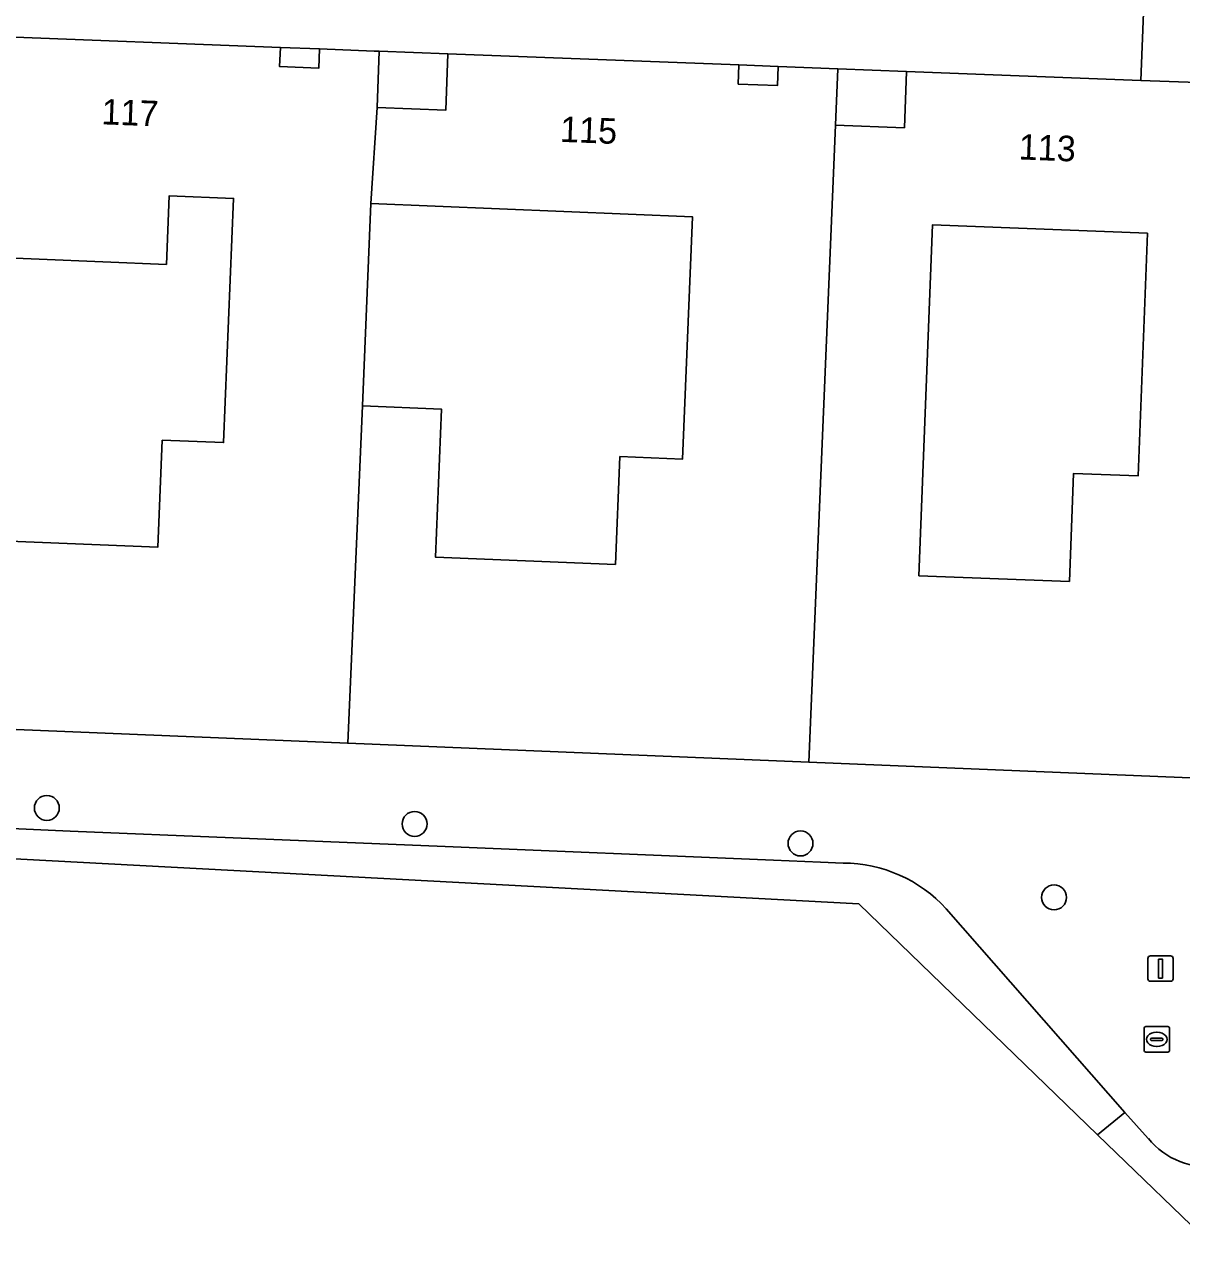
# Model space of a CAD drawing. Extents: x 160786 to 161429, y 386828 to 387485.
# Drawn here: x 161323.27 to 161368.64, y 386828.48 to 386876.87 of the extents above; entities that cross this region are included whole.
import ezdxf

# ---------------------------------------------------------------- set-up
doc = ezdxf.new("R2010")
doc.units = 0
for name, color, linetype in [('IMGEO_Boom', 7, 'Continuous'), ('IMGEO_Erf', 7, 'Continuous'), ('IMGEO_Fietspad_gesloten', 7, 'Continuous'), ('IMGEO_Fietspad_open', 7, 'Continuous'), ('IMGEO_Kolk', 7, 'Continuous'), ('IMGEO_Lichtmast', 7, 'Continuous'), ('IMGEO_Pand', 7, 'Continuous'), ('IMGEO_Pand_nummerreeks', 7, 'Continuous'), ('IMGEO_Rijbaan_lokaal_open', 7, 'Continuous'), ('IMGEO_Voetpad_open', 7, 'Continuous')]:
    doc.layers.add(name, color=color, linetype=linetype)

msp = doc.modelspace()

# ---------------------------------------------------------------- linework, layer by layer
at = {"layer": 'IMGEO_Boom'}
for centre in [(161324.136, 386846.15), (161338.563, 386845.521), (161353.7, 386844.755), (161363.648, 386842.638)]:
    msp.add_circle(centre, 0.489, dxfattribs=at)
at = {"layer": 'IMGEO_Erf'}
for points in [[(161333.297, 386875.977), (161333.269, 386875.229), (161334.808, 386875.17), (161334.836, 386875.918)], [(161339.872, 386875.726), (161337.174, 386875.829), (161337.09, 386873.621), (161339.788, 386873.518)], [(161351.283, 386875.289), (161351.255, 386874.541), (161352.794, 386874.482), (161352.822, 386875.23)], [(161355.16, 386875.141), (161355.076, 386872.933), (161357.774, 386872.83), (161357.858, 386875.037)], [(161318.832, 386870.568), (161318.508, 386862.564), (161321.601, 386862.439), (161321.367, 386856.668), (161328.496, 386856.379), (161328.666, 386860.573), (161331.071, 386860.476), (161331.459, 386870.057), (161328.937, 386870.159), (161328.828, 386867.469), (161321.325, 386867.773), (161321.433, 386870.463)], [(161346.615, 386859.928), (161349.071, 386859.826), (161349.463, 386869.34), (161336.846, 386869.86), (161336.519, 386861.919), (161339.615, 386861.791), (161339.376, 386855.99), (161346.44, 386855.699)], [(161364.249, 386855.028), (161364.411, 386859.267), (161366.941, 386859.171), (161367.306, 386868.692), (161358.872, 386869.015), (161358.344, 386855.254)]]:
    msp.add_lwpolyline(points, close=True, dxfattribs=at)
at = {"layer": 'IMGEO_Fietspad_gesloten'}
for points in [[(161367.344, 386833.187), (161366.419, 386834.205), (161365.356, 386833.33)], [(161365.356, 386833.33), (161370.124, 386828.719), (161373.809, 386828.482)]]:
    msp.add_lwpolyline(points, dxfattribs=at)
msp.add_arc((161369.663, 386835.04), 2.968, 218.6387, 338.5298, dxfattribs=at)
at = {"layer": 'IMGEO_Fietspad_open'}
for points in [[(161296.448, 386850.254), (161296.507, 386851.934), (161295.749, 386851.961), (161295.749, 386851.961), (161295.584, 386845.597), (161330.236, 386843.757), (161355.986, 386842.39), (161365.356, 386833.33)], [(161355.379, 386843.987), (161354.487, 386844.024), (161352.646, 386844.1), (161339.454, 386844.646), (161337.845, 386844.713), (161325.048, 386845.242), (161323.038, 386845.325), (161310.655, 386845.837), (161308.832, 386845.913), (161300.435, 386846.26)], [(161365.356, 386833.33), (161366.419, 386834.205), (161359.42, 386842.195)]]:
    msp.add_lwpolyline(points, dxfattribs=at)
msp.add_arc((161355.349, 386838.467), 5.52, 42.4833, 89.6865, dxfattribs=at)
at = {"layer": 'IMGEO_Kolk'}
for p, q in [((161367.251, 386837.571), (161368.103, 386837.571)), ((161367.176, 386836.645), (161367.176, 386837.497)), ((161367.478, 386837.114), (161367.876, 386837.114)), ((161367.664, 386837.351), (161367.689, 386837.351)), ((161368.177, 386837.497), (161368.177, 386836.645)), ((161367.435, 386837.065), (161367.435, 386837.077)), ((161367.873, 386837.028), (161367.475, 386837.028)), ((161367.687, 386836.791), (161367.662, 386836.791)), ((161367.919, 386837.077), (161367.919, 386837.065)), ((161368.103, 386836.571), (161367.251, 386836.571))]:
    msp.add_line(p, q, dxfattribs=at)
for points in [[(161367.251, 386837.571), (161368.103, 386837.571)], [(161367.176, 386836.645), (161367.176, 386837.497)], [(161368.177, 386837.497), (161368.177, 386836.645)], [(161368.103, 386836.571), (161367.251, 386836.571)]]:
    msp.add_lwpolyline(points, dxfattribs=at)
for centre, radius, start, end in [((161367.253, 386837.495), 0.0765, 91.552, 178.448), ((161367.253, 386837.495), 0.0765, 91.552, 178.448), ((161368.101, 386837.495), 0.0765, 1.552, 88.448), ((161368.101, 386837.495), 0.0765, 1.552, 88.448), ((161367.475, 386837.074), 0.0403, 85.8775, 175.7526), ((161367.88, 386837.076), 0.0386, 1.7309, 96.639), ((161367.253, 386836.647), 0.0765, 181.552, 268.448), ((161367.253, 386836.647), 0.0765, 181.552, 268.448), ((161367.472, 386837.064), 0.0366, 178.938, 274.7102), ((161367.876, 386837.071), 0.043, 264.8664, 352.4533), ((161368.101, 386836.647), 0.0765, 271.552, 358.448), ((161368.101, 386836.647), 0.0765, 271.552, 358.448)]:
    msp.add_arc(centre, radius, start, end, dxfattribs=at)
for centre, major_axis, ratio, start_param, end_param in [((161367.663, 386837.071), (-0.387, 0.002), 0.722429, 4.712389, 7.853982), ((161367.688, 386837.071), (-0.39, 0.002), 0.717154, 1.570796, 4.712389)]:
    msp.add_ellipse(centre, major_axis=major_axis, ratio=ratio, start_param=start_param, end_param=end_param, dxfattribs=at)
at = {"layer": 'IMGEO_Lichtmast'}
for p, q in [((161367.328, 386839.447), (161367.328, 386840.247)), ((161367.328, 386840.247), (161367.328, 386839.447)), ((161367.428, 386840.347), (161368.218, 386840.347)), ((161368.218, 386840.347), (161367.428, 386840.347)), ((161368.318, 386840.247), (161368.318, 386839.447)), ((161368.318, 386839.447), (161368.318, 386840.247)), ((161368.218, 386839.347), (161367.428, 386839.347)), ((161367.428, 386839.347), (161368.218, 386839.347))]:
    msp.add_line(p, q, dxfattribs=at)
msp.add_lwpolyline([(161367.748, 386840.222), (161367.898, 386840.222), (161367.898, 386839.472), (161367.748, 386839.472), (161367.748, 386840.222)], dxfattribs=at)
for centre, start, end in [((161367.428, 386840.247), 90, 180), ((161367.428, 386840.247), 90, 180), ((161368.218, 386840.247), 0, 90), ((161368.218, 386840.247), 360, 90), ((161367.428, 386839.447), 180, 270), ((161367.428, 386839.447), 180, 270), ((161368.218, 386839.447), 270, 0), ((161368.218, 386839.447), 270, 0)]:
    msp.add_arc(centre, 0.1, start, end, dxfattribs=at)
at = {"layer": 'IMGEO_Pand'}
for points in [[(161317.851, 386849.428), (161335.938, 386848.687), (161336.519, 386861.919), (161336.846, 386869.86), (161337.09, 386873.621), (161337.174, 386875.829), (161336.977, 386875.836), (161334.836, 386875.918), (161334.808, 386875.17), (161333.269, 386875.229), (161333.297, 386875.977), (161321.876, 386876.414)], [(161321.325, 386867.773), (161328.828, 386867.469), (161328.937, 386870.159), (161331.459, 386870.057), (161331.071, 386860.476), (161328.666, 386860.573), (161328.496, 386856.379), (161321.367, 386856.668)]]:
    msp.add_lwpolyline(points, dxfattribs=at)
for points in [[(161339.788, 386873.518), (161337.09, 386873.621), (161336.846, 386869.86), (161349.463, 386869.34), (161349.071, 386859.826), (161346.615, 386859.928), (161346.44, 386855.699), (161339.376, 386855.99), (161339.615, 386861.791), (161336.519, 386861.919), (161335.938, 386848.687), (161354.027, 386847.945), (161355.076, 386872.933), (161355.16, 386875.141), (161352.822, 386875.23), (161352.794, 386874.482), (161351.255, 386874.541), (161351.283, 386875.289), (161339.872, 386875.726)], [(161373.149, 386874.23), (161373.156, 386874.452), (161370.818, 386874.541), (161370.79, 386873.793), (161369.251, 386873.852), (161369.279, 386874.6), (161367.044, 386874.686), (161357.858, 386875.037), (161357.774, 386872.83), (161355.076, 386872.933), (161354.027, 386847.945), (161372.179, 386847.2), (161372.239, 386848.873), (161372.256, 386849.357)], [(161364.249, 386855.028), (161358.344, 386855.254), (161358.872, 386869.015), (161367.306, 386868.692), (161366.941, 386859.171), (161364.411, 386859.267)]]:
    msp.add_lwpolyline(points, close=True, dxfattribs=at)
at = {"layer": 'IMGEO_Rijbaan_lokaal_open'}
msp.add_lwpolyline([(161322.012, 386885.295), (161301.242, 386886.141), (161300.865, 386877.218), (161315.301, 386876.666), (161316.84, 386876.607), (161318.887, 386876.528), (161319.178, 386876.517), (161321.876, 386876.414), (161333.297, 386875.977), (161334.836, 386875.918), (161336.977, 386875.836), (161337.174, 386875.829), (161339.872, 386875.726), (161351.283, 386875.289), (161352.822, 386875.23), (161355.16, 386875.141), (161357.858, 386875.037), (161367.044, 386874.686), (161367.167, 386877.67), (161367.295, 386880.762), (161367.422, 386883.854)], dxfattribs=at)
at = {"layer": 'IMGEO_Voetpad_open'}
for points in [[(161382.281, 386944.856), (161378.179, 386896.984), (161376.451, 386877.078), (161373.262, 386877.418), (161367.167, 386877.67), (161367.044, 386874.686), (161369.279, 386874.6), (161370.818, 386874.541), (161373.156, 386874.452), (161373.149, 386874.23), (161373.556, 386874.226)], [(161354.027, 386847.945), (161335.938, 386848.687), (161317.851, 386849.428), (161299.968, 386850.162), (161296.448, 386850.254)], [(161374.957, 386847.066), (161372.179, 386847.2), (161354.027, 386847.945)], [(161300.435, 386846.26), (161308.832, 386845.913), (161310.655, 386845.837), (161323.038, 386845.325), (161325.048, 386845.242), (161337.845, 386844.713), (161339.454, 386844.646), (161352.646, 386844.1), (161354.487, 386844.024), (161355.379, 386843.987)], [(161359.42, 386842.195), (161366.419, 386834.205), (161367.344, 386833.187)]]:
    msp.add_lwpolyline(points, dxfattribs=at)
for centre, radius, start, end in [((161355.349, 386838.467), 5.52, 42.4833, 89.6865), ((161369.663, 386835.04), 2.968, 218.6387, 338.5298)]:
    msp.add_arc(centre, radius, start, end, dxfattribs=at)

# ---------------------------------------------------------------- texts
at = {"layer": 'IMGEO_Pand_nummerreeks'}
for s, rotation, p in [('117', 357.8088, (161326.267, 386872.964)), ('115', 357.8068, (161344.258, 386872.276)), ('113', 357.8113, (161362.249, 386871.587))]:
    msp.add_text(s, height=1, rotation=rotation, dxfattribs=at).set_placement(p)

doc.saveas('drawing.dxf')
